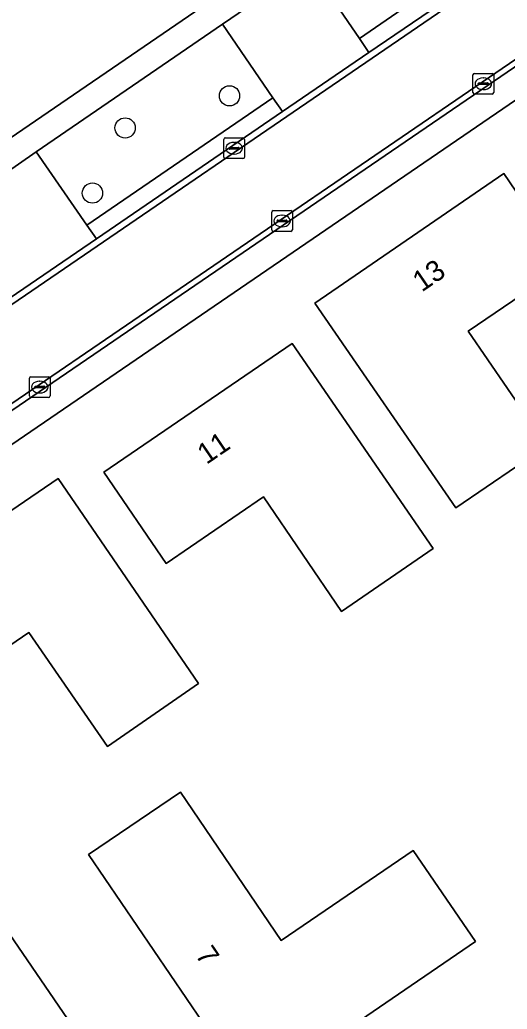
# Model space of a CAD drawing. Extents: x 155275 to 156265, y 382654 to 383635.
# Drawn here: x 155493.19 to 155516.69, y 383140.81 to 383188.5 of the extents above; entities that cross this region are included whole.
import ezdxf

# ---------------------------------------------------------------- set-up
doc = ezdxf.new("R2010")
doc.units = 0
for name, color, linetype in [('IMGEO_Boom', 7, 'Continuous'), ('IMGEO_Erf', 7, 'Continuous'), ('IMGEO_Groenvoorziening', 7, 'Continuous'), ('IMGEO_Kolk', 7, 'Continuous'), ('IMGEO_Pand', 7, 'Continuous'), ('IMGEO_Pand_nummerreeks', 7, 'Continuous'), ('IMGEO_Parkeervlak_open', 7, 'Continuous'), ('IMGEO_Rijbaan_lokaal_gesloten', 7, 'Continuous'), ('IMGEO_Rijbaan_lokaal_open', 7, 'Continuous'), ('IMGEO_Voetpad_open', 7, 'Continuous')]:
    doc.layers.add(name, color=color, linetype=linetype)

msp = doc.modelspace()

# ---------------------------------------------------------------- linework, layer by layer
at = {"layer": 'IMGEO_Boom'}
for centre in [(155503.304, 383184.838), (155498.271, 383183.29), (155496.696, 383180.151)]:
    msp.add_circle(centre, 0.489, dxfattribs=at)
at = {"layer": 'IMGEO_Erf'}
for points in [[(155428.923, 383238.236), (155433.772, 383231.088), (155444.08, 383215.943), (155444.194, 383215.772), (155445.521, 383213.792), (155474.854, 383170.583), (155512.727, 383196.487), (155448.882, 383290.128), (155420.301, 383270.554)], [(155518.055, 383185.291), (155481.726, 383160.46), (155502.376, 383130.281)]]:
    msp.add_lwpolyline(points, dxfattribs=at)
for points in [[(155518.605, 383167.962), (155514.21, 383164.968), (155507.415, 383174.849), (155516.52, 383181.09), (155519.515, 383176.693), (155514.811, 383173.493)], [(155513.126, 383163.01), (155508.698, 383159.972), (155504.944, 383165.502), (155500.249, 383162.295), (155497.248, 383166.689), (155506.329, 383172.897)], [(155501.806, 383156.503), (155497.424, 383153.478), (155493.637, 383158.963), (155488.93, 383155.776), (155485.946, 383160.182), (155495.036, 383166.388)], [(155500.946, 383151.275), (155505.801, 383144.112), (155512.165, 383148.464), (155515.17, 383144.069), (155504.385, 383136.699), (155496.513, 383148.271)]]:
    msp.add_lwpolyline(points, close=True, dxfattribs=at)
at = {"layer": 'IMGEO_Groenvoorziening'}
msp.add_lwpolyline([(155507.151, 383191.154), (155509.564, 383187.595), (155513.376, 383190.232)], dxfattribs=at)
msp.add_lwpolyline([(155505.398, 383184.741), (155502.958, 383188.287), (155493.989, 383182.14), (155496.431, 383178.606)], close=True, dxfattribs=at)
at = {"layer": 'IMGEO_Kolk'}
for p, q in [((155515.039, 383184.995), (155515.039, 383185.847)), ((155515.114, 383185.921), (155515.966, 383185.921)), ((155516.04, 383185.847), (155516.04, 383184.995)), ((155515.298, 383185.415), (155515.298, 383185.427)), ((155515.736, 383185.378), (155515.338, 383185.378)), ((155515.341, 383185.464), (155515.739, 383185.464)), ((155515.527, 383185.701), (155515.552, 383185.701)), ((155515.782, 383185.427), (155515.782, 383185.415)), ((155515.966, 383184.921), (155515.114, 383184.921)), ((155515.55, 383185.141), (155515.525, 383185.141)), ((155503.023, 383181.885), (155503.023, 383182.737)), ((155503.098, 383182.811), (155503.95, 383182.811)), ((155503.511, 383182.591), (155503.536, 383182.591)), ((155504.024, 383182.737), (155504.024, 383181.885)), ((155503.282, 383182.305), (155503.282, 383182.317)), ((155503.72, 383182.268), (155503.322, 383182.268)), ((155503.325, 383182.354), (155503.723, 383182.354)), ((155503.534, 383182.031), (155503.509, 383182.031)), ((155503.766, 383182.317), (155503.766, 383182.305)), ((155503.95, 383181.811), (155503.098, 383181.811)), ((155505.336, 383178.378), (155505.336, 383179.23)), ((155505.411, 383179.304), (155506.263, 383179.304)), ((155506.337, 383179.23), (155506.337, 383178.378)), ((155505.595, 383178.798), (155505.595, 383178.81)), ((155506.033, 383178.761), (155505.635, 383178.761)), ((155505.638, 383178.847), (155506.036, 383178.847)), ((155505.824, 383179.084), (155505.849, 383179.084)), ((155506.079, 383178.81), (155506.079, 383178.798)), ((155506.263, 383178.304), (155505.411, 383178.304)), ((155505.847, 383178.524), (155505.822, 383178.524)), ((155493.654, 383170.371), (155493.654, 383171.223)), ((155493.729, 383171.297), (155494.581, 383171.297)), ((155494.142, 383171.077), (155494.167, 383171.077)), ((155494.655, 383171.223), (155494.655, 383170.371)), ((155493.913, 383170.791), (155493.913, 383170.803)), ((155494.351, 383170.754), (155493.953, 383170.754)), ((155493.956, 383170.84), (155494.354, 383170.84)), ((155494.397, 383170.803), (155494.397, 383170.791)), ((155494.581, 383170.297), (155493.729, 383170.297)), ((155494.165, 383170.517), (155494.14, 383170.517))]:
    msp.add_line(p, q, dxfattribs=at)
for points in [[(155515.039, 383184.995), (155515.039, 383185.847)], [(155515.114, 383185.921), (155515.966, 383185.921)], [(155516.04, 383185.847), (155516.04, 383184.995)], [(155515.966, 383184.921), (155515.114, 383184.921)], [(155503.023, 383181.885), (155503.023, 383182.737)], [(155503.098, 383182.811), (155503.95, 383182.811)], [(155504.024, 383182.737), (155504.024, 383181.885)], [(155503.95, 383181.811), (155503.098, 383181.811)], [(155505.336, 383178.378), (155505.336, 383179.23)], [(155505.411, 383179.304), (155506.263, 383179.304)], [(155506.337, 383179.23), (155506.337, 383178.378)], [(155506.263, 383178.304), (155505.411, 383178.304)], [(155493.654, 383170.371), (155493.654, 383171.223)], [(155493.729, 383171.297), (155494.581, 383171.297)], [(155494.655, 383171.223), (155494.655, 383170.371)], [(155494.581, 383170.297), (155493.729, 383170.297)]]:
    msp.add_lwpolyline(points, dxfattribs=at)
for centre, radius, start, end in [((155515.116, 383185.845), 0.0765, 91.552, 178.448), ((155515.116, 383185.845), 0.0765, 91.552, 178.448), ((155515.964, 383185.845), 0.0765, 1.552, 88.448), ((155515.964, 383185.845), 0.0765, 1.552, 88.448), ((155515.338, 383185.424), 0.0403, 85.8775, 175.7526), ((155515.335, 383185.414), 0.0366, 178.938, 274.7102), ((155515.739, 383185.421), 0.043, 264.8664, 352.4533), ((155515.743, 383185.426), 0.0386, 1.7309, 96.639), ((155515.116, 383184.997), 0.0765, 181.552, 268.448), ((155515.116, 383184.997), 0.0765, 181.552, 268.448), ((155515.964, 383184.997), 0.0765, 271.552, 358.448), ((155515.964, 383184.997), 0.0765, 271.552, 358.448), ((155503.1, 383182.735), 0.0765, 91.552, 178.448), ((155503.1, 383182.735), 0.0765, 91.552, 178.448), ((155503.948, 383182.735), 0.0765, 1.552, 88.448), ((155503.948, 383182.735), 0.0765, 1.552, 88.448), ((155503.322, 383182.314), 0.0403, 85.8775, 175.7526), ((155503.319, 383182.304), 0.0366, 178.938, 274.7102), ((155503.723, 383182.311), 0.043, 264.8664, 352.4533), ((155503.727, 383182.316), 0.0386, 1.7309, 96.639), ((155503.1, 383181.887), 0.0765, 181.552, 268.448), ((155503.1, 383181.887), 0.0765, 181.552, 268.448), ((155503.948, 383181.887), 0.0765, 271.552, 358.448), ((155503.948, 383181.887), 0.0765, 271.552, 358.448), ((155505.413, 383179.228), 0.0765, 91.552, 178.448), ((155505.413, 383179.228), 0.0765, 91.552, 178.448), ((155506.261, 383179.228), 0.0765, 1.552, 88.448), ((155506.261, 383179.228), 0.0765, 1.552, 88.448), ((155505.635, 383178.807), 0.0403, 85.8775, 175.7526), ((155505.632, 383178.797), 0.0366, 178.938, 274.7102), ((155506.036, 383178.804), 0.043, 264.8664, 352.4533), ((155506.04, 383178.809), 0.0386, 1.7309, 96.639), ((155505.413, 383178.38), 0.0765, 181.552, 268.448), ((155505.413, 383178.38), 0.0765, 181.552, 268.448), ((155506.261, 383178.38), 0.0765, 271.552, 358.448), ((155506.261, 383178.38), 0.0765, 271.552, 358.448), ((155493.731, 383171.221), 0.0765, 91.552, 178.448), ((155493.731, 383171.221), 0.0765, 91.552, 178.448), ((155494.579, 383171.221), 0.0765, 1.552, 88.448), ((155494.579, 383171.221), 0.0765, 1.552, 88.448), ((155493.953, 383170.8), 0.0403, 85.8775, 175.7526), ((155493.95, 383170.79), 0.0366, 178.938, 274.7102), ((155494.354, 383170.797), 0.043, 264.8664, 352.4533), ((155494.358, 383170.802), 0.0386, 1.7309, 96.639), ((155493.731, 383170.373), 0.0765, 181.552, 268.448), ((155493.731, 383170.373), 0.0765, 181.552, 268.448), ((155494.579, 383170.373), 0.0765, 271.552, 358.448), ((155494.579, 383170.373), 0.0765, 271.552, 358.448)]:
    msp.add_arc(centre, radius, start, end, dxfattribs=at)
for centre, major_axis, ratio, start_param, end_param in [((155515.526, 383185.421), (-0.387, 0.002), 0.722429, 4.712389, 7.853982), ((155515.551, 383185.421), (-0.39, 0.002), 0.717154, 1.570796, 4.712389), ((155503.51, 383182.311), (-0.387, 0.002), 0.722429, 4.712389, 7.853982), ((155503.535, 383182.311), (-0.39, 0.002), 0.717154, 1.570796, 4.712389), ((155505.823, 383178.804), (-0.387, 0.002), 0.722429, 4.712389, 7.853982), ((155505.848, 383178.804), (-0.39, 0.002), 0.717154, 1.570796, 4.712389), ((155494.141, 383170.797), (-0.387, 0.002), 0.722429, 4.712389, 7.853982), ((155494.166, 383170.797), (-0.39, 0.002), 0.717154, 1.570796, 4.712389)]:
    msp.add_ellipse(centre, major_axis=major_axis, ratio=ratio, start_param=start_param, end_param=end_param, dxfattribs=at)
at = {"layer": 'IMGEO_Pand'}
for points in [[(155519.515, 383176.693), (155516.52, 383181.09), (155507.415, 383174.849), (155514.21, 383164.968), (155518.605, 383167.962), (155514.811, 383173.493)], [(155506.329, 383172.897), (155497.248, 383166.689), (155500.249, 383162.295), (155504.944, 383165.502), (155508.698, 383159.972), (155513.126, 383163.01)], [(155495.036, 383166.388), (155485.946, 383160.182), (155488.93, 383155.776), (155493.637, 383158.963), (155497.424, 383153.478), (155501.806, 383156.503)], [(155515.17, 383144.069), (155512.165, 383148.464), (155505.801, 383144.112), (155500.946, 383151.275), (155496.513, 383148.271), (155504.385, 383136.699)]]:
    msp.add_lwpolyline(points, close=True, dxfattribs=at)
at = {"layer": 'IMGEO_Parkeervlak_open'}
for points in [[(155509.564, 383187.595), (155507.151, 383191.154), (155502.958, 383188.287), (155505.398, 383184.741), (155505.855, 383184.077), (155510.019, 383186.924)], [(155496.431, 383178.606), (155493.989, 383182.14), (155489.868, 383179.279), (155492.272, 383175.772), (155492.732, 383175.102), (155496.888, 383177.944)]]:
    msp.add_lwpolyline(points, close=True, dxfattribs=at)
at = {"layer": 'IMGEO_Rijbaan_lokaal_gesloten'}
for points in [[(155576.261, 383227.078), (155527.802, 383193.934), (155481.12, 383162.042), (155478.919, 383165.304), (155525.625, 383197.223), (155574.69, 383230.764)], [(155513.83, 383189.531), (155510.019, 383186.924), (155505.855, 383184.077), (155496.888, 383177.944), (155492.732, 383175.102), (155487.774, 383171.711), (155485.695, 383170.29), (155480.355, 383166.638), (155478.515, 383165.379), (155481.036, 383161.64), (155517.341, 383186.428), (155526.506, 383192.686)]]:
    msp.add_lwpolyline(points, dxfattribs=at)
at = {"layer": 'IMGEO_Rijbaan_lokaal_open'}
msp.add_lwpolyline([(155620.312, 383262.377), (155620.133, 383262.261), (155619.924, 383262.117), (155620.091, 383261.877), (155574.69, 383230.764), (155525.625, 383197.223), (155478.919, 383165.304), (155481.12, 383162.042), (155527.802, 383193.934), (155576.261, 383227.078), (155622.367, 383258.594)], dxfattribs=at)
at = {"layer": 'IMGEO_Voetpad_open'}
for points in [[(155515.231, 383195.446), (155513.95, 383197.324), (155512.727, 383196.487), (155474.854, 383170.583), (155476.977, 383167.454), (155478.425, 383165.321), (155478.515, 383165.379), (155480.355, 383166.638), (155479.896, 383167.306), (155477.463, 383170.842), (155482.819, 383174.511), (155484.874, 383175.918), (155489.868, 383179.279), (155493.989, 383182.14), (155502.958, 383188.287), (155507.151, 383191.154), (155513.423, 383195.446), (155514.167, 383194.371)], [(155517.341, 383186.428), (155481.036, 383161.64), (155478.515, 383165.379), (155478.425, 383165.321), (155480.355, 383162.479), (155481.726, 383160.46), (155518.055, 383185.291)]]:
    msp.add_lwpolyline(points, dxfattribs=at)
for points in [[(155513.83, 383189.531), (155513.376, 383190.232), (155509.564, 383187.595), (155510.019, 383186.924)], [(155505.855, 383184.077), (155505.398, 383184.741), (155496.431, 383178.606), (155496.888, 383177.944)], [(155481.726, 383160.46), (155480.355, 383162.479), (155478.425, 383165.321), (155476.977, 383167.454), (155474.787, 383166.602), (155477.826, 383162.127), (155480.034, 383158.875), (155521.541, 383098.327), (155531.269, 383084.388), (155531.326, 383084.304), (155543.381, 383066.686), (155544.457, 383065.142), (155546.389, 383066.303), (155534.053, 383084.391), (155536.903, 383086.722), (155550.091, 383095.76), (155549.474, 383096.699), (155548.446, 383098.264), (155535.7, 383087.843), (155533.096, 383085.724), (155519.947, 383104.719), (155502.376, 383130.281)]]:
    msp.add_lwpolyline(points, close=True, dxfattribs=at)

# ---------------------------------------------------------------- texts
at = {"layer": 'IMGEO_Pand_nummerreeks'}
for s, rotation, p in [('13', 34.429, (155512.574, 383175.354)), ('11', 34.3603, (155502.193, 383167.041)), ('7', 304.2283, (155501.626, 383143.421))]:
    msp.add_text(s, height=1, rotation=rotation, dxfattribs=at).set_placement(p)

doc.saveas('drawing.dxf')
